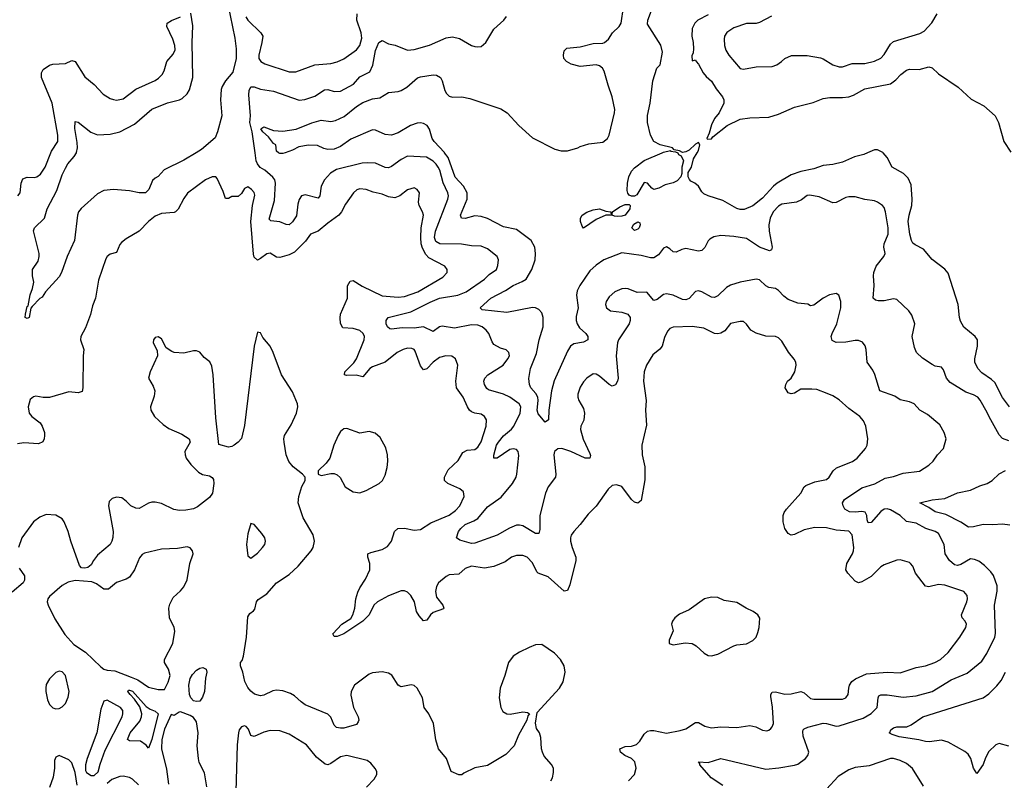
# Model space of a CAD drawing. Header units: inches. Extents: x 1384664 to 1536621, y 460766 to 646467.
# Tile 327 of 488: x 1511923 to 1518082, y 526074 to 530832. Entities that reach past the tile are written whole.
import ezdxf

# ---------------------------------------------------------------- set-up
doc = ezdxf.new("R2010")
doc.units = ezdxf.units.IN
doc.header["$MEASUREMENT"] = 0
doc.layers.add('B5512', color=7, linetype='Continuous')
doc.layers.add('B5513', color=7, linetype='Continuous')

msp = doc.modelspace()

# ---------------------------------------------------------------- linework, layer by layer
at = {"layer": 'B5512', "color": 5}
for points, elevation in [([(1511911.5, 529730), (1511927.2, 529750), (1511932.5, 529810), (1511944.1, 529835.9), (1511970, 529846.2), (1512015.8, 529844.2), (1512030, 529849), (1512053.1, 529866.9), (1512082.3, 529910), (1512118.9, 530000)], 680), ([(1513027, 530000), (1512950, 529953.7), (1512826.7, 529893.3), (1512790, 529851.2), (1512770, 529841.3), (1512754.1, 529825.9), (1512732.2, 529770), (1512710.1, 529749.9), (1512670, 529748.4), (1512610, 529761), (1512510, 529770.6), (1512450, 529762.9), (1512410, 529742.2), (1512308, 529652), (1512291.8, 529630), (1512285, 529610), (1512265.7, 529450), (1512220.9, 529350), (1512184.4, 529250), (1512170, 529223.7), (1512084.9, 529130), (1512064, 529096), (1512050, 529088.7), (1512001.4, 529038.6), (1511993.4, 529026.6), (1511982, 528970), (1511970, 528964), (1511958, 528970), (1511959, 528990), (1511970, 529038), (1511977.2, 529042.8), (1511988.5, 529111.5), (1512004.5, 529150), (1512012.7, 529190), (1512003.7, 529230), (1512004.5, 529270), (1512038.7, 529321.3), (1512045.7, 529350), (1512044.7, 529370), (1512010, 529512), (1512015.1, 529530), (1512078.7, 529590), (1512095.3, 529650), (1512155.3, 529764.7), (1512190, 529861.1), (1512210, 529903.1), (1512224.1, 529930), (1512264.5, 529975.5), (1512279, 530000)], 660), ([(1516322.3, 526042.3), (1516249.1, 526090), (1516177.6, 526170), (1516178.4, 526178.4), (1516169.5, 526190), (1516230, 526184.4), (1516310, 526210.3), (1516590, 526144.5), (1516672.1, 526152.1), (1516770, 526168.3), (1516790, 526175.3), (1516838, 526210), (1516853.3, 526230), (1516858.6, 526250), (1516823.9, 526350), (1516821.4, 526378.6), (1516823.6, 526390), (1516830, 526395.8), (1516853, 526407), (1516950, 526430.8), (1516970, 526429.4), (1517030, 526412.8), (1517050, 526413.8), (1517198.4, 526461.6), (1517249, 526491), (1517287.8, 526530), (1517292.4, 526590), (1517298, 526602), (1517310, 526607.6), (1517350, 526608.5), (1517450, 526593.1), (1517530, 526602), (1517630.7, 526629.3), (1517750, 526702.8), (1517850, 526745), (1517941.3, 526818.7), (1517973.8, 526866.2), (1518022.8, 526970), (1518027.2, 526992.8), (1518021.1, 527170), (1518037, 527257), (1518038, 527290), (1518015.2, 527355.2), (1517998.7, 527378.7), (1517958, 527418), (1517923.8, 527443.8), (1517895.8, 527455.8), (1517870, 527458.9), (1517810, 527423.4), (1517790, 527418.1), (1517770, 527422.4), (1517739, 527450), (1517712.1, 527490), (1517705.1, 527550), (1517670, 527618.3), (1517650, 527630.9), (1517592, 527650), (1517530, 527683.5), (1517470, 527693.5), (1517430, 527730.8), (1517370, 527766.8), (1517350, 527772.9), (1517330, 527770.9), (1517310, 527756), (1517250, 527687.6), (1517230, 527684.7), (1517223.9, 527703.9), (1517222.9, 527730), (1517212.2, 527752.2), (1517190, 527755.3), (1517150, 527750.4), (1517114.1, 527754.1), (1517084.4, 527770), (1517073.3, 527790), (1517071.1, 527810), (1517081.6, 527830), (1517190, 527903.8), (1517271.8, 527928.2), (1517336.4, 527963.6), (1517390, 527973.8), (1517450, 527994.9), (1517551.5, 528008.5), (1517610, 528044.6), (1517637, 528070), (1517664.5, 528110), (1517700.9, 528150), (1517719, 528210), (1517705.1, 528250), (1517678.4, 528298.4), (1517601.5, 528361.5), (1517554, 528390), (1517519.3, 528430), (1517490, 528442.4), (1517430, 528454.7), (1517396.5, 528476.5), (1517303, 528510), (1517271.9, 528611.9), (1517258.9, 528638.9), (1517223.6, 528690), (1517218.9, 528770), (1517211.7, 528791.7), (1517194.3, 528814.3), (1517170, 528824.4), (1517150, 528824.4), (1517090, 528814.2), (1517030, 528813.1), (1517005.7, 528825.7), (1516999.8, 528850), (1517004.4, 528870), (1517034.2, 528930), (1517058.7, 529030), (1517060.4, 529070), (1517046.6, 529110), (1517030, 529119.7), (1516989.2, 529110.8), (1516949.1, 529090.9), (1516890, 529047), (1516870, 529042.7), (1516853.3, 529053.3), (1516790, 529059.8), (1516730, 529081.7), (1516702.5, 529102.5), (1516670, 529138.8), (1516650, 529150.8), (1516610, 529156), (1516590, 529166.9), (1516550, 529204), (1516530, 529208.6), (1516430, 529191), (1516370, 529172.1), (1516343.8, 529156.2), (1516290, 529104.8), (1516270, 529094), (1516250, 529096.1), (1516190, 529130.8), (1516170, 529136.1), (1516150, 529130.9), (1516111.8, 529088.2), (1516090, 529080.3), (1516070, 529081.8), (1516010, 529108.8), (1515970, 529117.6), (1515950, 529112.2), (1515910, 529081.5), (1515890, 529075.1), (1515846.7, 529126.7), (1515785.7, 529125.7), (1515730, 529148.2), (1515710, 529151), (1515690, 529148.5), (1515647, 529130), (1515610, 529097.7), (1515592.6, 529070), (1515588.4, 529050), (1515593.4, 529030), (1515618.8, 529010), (1515690, 529002.6), (1515726.8, 528990), (1515741.3, 528970), (1515742.6, 528950), (1515734.9, 528930), (1515668.9, 528830), (1515662, 528810), (1515654.6, 528730), (1515666.7, 528590), (1515663.1, 528570), (1515650, 528547), (1515630, 528539.5), (1515610, 528549.6), (1515550, 528602.9), (1515530, 528614), (1515510, 528616.2), (1515470.3, 528589.7), (1515450, 528566.6), (1515430, 528532.7), (1515414.6, 528490), (1515414.3, 528470), (1515421.3, 528450), (1515450, 528400.4), (1515457.3, 528370), (1515453, 528327), (1515432.7, 528290), (1515430.5, 528269.5), (1515447.5, 528207.5), (1515490, 528118.8), (1515493.3, 528106.7), (1515490.5, 528090), (1515461.2, 528090), (1515371.2, 528131.2), (1515315.3, 528150), (1515290, 528147.8), (1515269.4, 528130.6), (1515264, 528110), (1515278, 527990), (1515275.3, 527970), (1515230, 527909.7), (1515211.8, 527870), (1515176, 527730), (1515177.8, 527642.2), (1515170, 527618), (1515150, 527618.9), (1515070, 527666.2), (1515050, 527670.7), (1515030, 527669.1), (1514988, 527652), (1514910, 527607.8), (1514770, 527557.4), (1514750, 527555.8), (1514675.8, 527575.8), (1514655.1, 527590), (1514669, 527630), (1514682, 527650), (1514710, 527675), (1514763.5, 527696.5), (1514790, 527712.2), (1514850, 527783.8), (1514934.7, 527845.3), (1515005.9, 527930), (1515028.4, 527970), (1515033.9, 527990), (1515045.7, 528105.7), (1515040.9, 528130), (1515030, 528144.4), (1515010, 528148.4), (1514990, 528143.6), (1514910, 528089.9), (1514889.8, 528089.8), (1514888.3, 528108.3), (1514905.8, 528170), (1514918.5, 528190), (1514950, 528227.9), (1515000.2, 528270), (1515014.2, 528290), (1515053.7, 528370), (1515058.5, 528410), (1515047.4, 528430), (1514990, 528470.5), (1514950, 528490.5), (1514855.8, 528515.8), (1514845, 528525), (1514830.7, 528550), (1514826.6, 528570), (1514832.9, 528590), (1514852.2, 528610), (1514947.6, 528670), (1514977.6, 528710), (1514986.6, 528730), (1514982.7, 528750), (1514967, 528767), (1514930, 528778.4), (1514890, 528800.9), (1514878, 528818), (1514857.2, 528870), (1514841.5, 528890), (1514816, 528910), (1514790, 528920.9), (1514750, 528923.4), (1514643.4, 528903.4), (1514565.5, 528914.5), (1514549.5, 528910.5), (1514510, 528882.2), (1514450, 528911.3), (1514390, 528901.8), (1514315.4, 528904.6), (1514250, 528896.3), (1514238.4, 528898.4), (1514224.5, 528910), (1514215.1, 528930), (1514215.1, 528950), (1514229.2, 528970), (1514370, 529005.1), (1514490, 529066.2), (1514550, 529090.1), (1514664.5, 529110), (1514716.4, 529130), (1514831.1, 529210), (1514861, 529239), (1514905.6, 529270), (1514914.5, 529294.5), (1514918.7, 529330), (1514909.6, 529350), (1514850, 529399.8), (1514810, 529415.3), (1514750, 529417.1), (1514687.6, 529427.6), (1514551.1, 529431.1), (1514525.6, 529445.6), (1514517.3, 529470), (1514524.1, 529510), (1514600.9, 529710), (1514605, 529730), (1514602.3, 529750), (1514571.5, 529811.5), (1514551.4, 529890), (1514541.5, 529910), (1514529.4, 529929.4), (1514510, 529948.2), (1514467.6, 529972.4), (1514350, 529978), (1514310, 529956.8), (1514250, 529912.9), (1514230, 529905.3), (1514210, 529907.2), (1514150, 529935), (1514102.1, 529937.9), (1514065.8, 529934.2), (1513905.8, 529894.2), (1513867.5, 529872.5), (1513830.2, 529830), (1513810.2, 529790), (1513800.9, 529730), (1513790, 529716.3), (1513710, 529737.7), (1513686.7, 529730), (1513672.1, 529707.9), (1513662.5, 529677.5), (1513653.9, 529606.1), (1513630, 529567.2), (1513610, 529548), (1513590, 529550.9), (1513550, 529567.3), (1513493.9, 529573.9), (1513484.9, 529584.9), (1513518.2, 529701.8), (1513523.6, 529810), (1513519.2, 529830), (1513507.6, 529847.6), (1513457.5, 529890), (1513428.1, 529908.1), (1513410, 529929.9), (1513402.6, 529950), (1513395.7, 530000)], 660), ([(1513583.4, 530000), (1513570, 529995.3), (1513550, 529995.3), (1513543.2, 530000)], 640), ([(1518110, 528197), (1518070, 528212.7), (1518050, 528236), (1517987.2, 528347.2), (1517975.7, 528375.7), (1517931.8, 528451.8), (1517916.2, 528470), (1517890, 528484.4), (1517841.1, 528501.1), (1517743.2, 528563.2), (1517719.7, 528590), (1517702.4, 528642.4), (1517690, 528659.3), (1517650, 528664.5), (1517630, 528675.1), (1517570, 528715.6), (1517533.6, 528750), (1517521.3, 528781.3), (1517506.6, 528850), (1517522.9, 528930), (1517504.5, 528984.5), (1517485.2, 529010), (1517410, 529082.7), (1517390, 529086.6), (1517330, 529074.2), (1517293.5, 529073.5), (1517277.1, 529077.1), (1517262.9, 529090), (1517268.9, 529170), (1517264.4, 529230), (1517267, 529250), (1517281.2, 529290), (1517328.5, 529350), (1517336, 529370), (1517327.7, 529410), (1517331.6, 529430), (1517356.7, 529490), (1517355.5, 529530), (1517338.7, 529630), (1517330, 529658), (1517319.5, 529670), (1517290, 529691.5), (1517270, 529698.7), (1517210, 529707.3), (1517150, 529724.5), (1517110, 529725.1), (1517090, 529720.7), (1517030, 529689.6), (1517010, 529687), (1516924.1, 529724.1), (1516864.5, 529735.5), (1516850, 529732.6), (1516813.9, 529706.1), (1516782, 529690), (1516690, 529678.8), (1516670, 529666.4), (1516636.5, 529630), (1516616.8, 529590), (1516610.1, 529550), (1516612.1, 529510), (1516631, 529409), (1516626.9, 529393.1), (1516613.9, 529386.1), (1516549.9, 529409.9), (1516470, 529463.5), (1516390, 529476.8), (1516310, 529482.7), (1516266.2, 529473.8), (1516240.7, 529459.3), (1516230.2, 529449.8), (1516210, 529406.6), (1516190, 529387.6), (1516170, 529384.2), (1516090, 529400.5), (1516065.3, 529394.7), (1516030, 529377), (1516010, 529379.5), (1515990, 529399.5), (1515970, 529411.6), (1515950, 529403.1), (1515918.8, 529361.2), (1515890, 529341.9), (1515870, 529342), (1515810, 529357.8), (1515690, 529373.7), (1515578, 529330), (1515530, 529297.6), (1515490, 529262), (1515427.6, 529170), (1515410, 529136), (1515406, 529110), (1515416.5, 529030), (1515403.9, 528976.1), (1515404.5, 528950), (1515410.2, 528930), (1515425.5, 528905.5), (1515463.6, 528870), (1515476.5, 528850), (1515477.6, 528830), (1515450, 528815.3), (1515390, 528805), (1515369.6, 528790.4), (1515350, 528759.1), (1515266.1, 528573.9), (1515250.8, 528510), (1515233.6, 528390), (1515230.4, 528330), (1515210, 528315.3), (1515166.5, 528366.5), (1515160.6, 528390), (1515166.7, 528450), (1515163.4, 528470), (1515152.9, 528492.9), (1515119.7, 528530), (1515111.3, 528550), (1515108.4, 528588.4), (1515118.7, 528650), (1515155.6, 528744.4), (1515173.3, 528830), (1515198, 528910), (1515198.3, 528970), (1515190, 528999.2), (1515170, 529019.8), (1515150, 529029.2), (1515131.4, 529031.4), (1514970, 529000.2), (1514817, 529017), (1514804.5, 529030), (1514870, 529090.2), (1514962.7, 529137.3), (1515010, 529170.2), (1515065.9, 529194.1), (1515090.6, 529210), (1515126.8, 529270), (1515146.9, 529330), (1515150.6, 529370), (1515145.8, 529410), (1515122.9, 529450), (1515030, 529520.6), (1514950, 529537.5), (1514850, 529588.1), (1514810, 529601.4), (1514770, 529605), (1514710, 529588.3), (1514686.6, 529590), (1514680.3, 529610), (1514722.2, 529710), (1514722.9, 529750), (1514698.5, 529790), (1514646.8, 529846.8), (1514603.1, 529970), (1514581.4, 530000)], 640), ([(1516039.3, 530000), (1516039.8, 529999.8), (1516044.7, 529990), (1516059.9, 529979.9), (1516074.9, 529950), (1516064.9, 529910), (1516065.3, 529870), (1516058.3, 529850), (1516035.7, 529824.3), (1516010, 529811.7), (1515960.5, 529799.5), (1515922, 529778), (1515890, 529769.7), (1515877.4, 529777.4), (1515850, 529809.6), (1515830, 529813.6), (1515783, 529737), (1515770, 529728.7), (1515751, 529729), (1515735.1, 529735.1), (1515726.3, 529746.3), (1515724.1, 529764.1), (1515726, 529810), (1515733.5, 529850), (1515750, 529885.3), (1515770, 529904.7), (1515830, 529951.3), (1515941.6, 530000)], 620), ([(1517226.8, 530000), (1517202.6, 529990), (1517145.2, 529974.8), (1517070, 529941.4), (1517010, 529926), (1516950, 529919.4), (1516890, 529899.4), (1516810, 529882.6), (1516750, 529861.2), (1516661.5, 529810), (1516637.5, 529790), (1516570, 529716.8), (1516510, 529668.7), (1516454.8, 529645.2), (1516430, 529645.4), (1516410, 529651.2), (1516321.8, 529701.8), (1516229.6, 529729.6), (1516203.3, 529743.3), (1516190, 529755.3), (1516169.3, 529790), (1516146, 529810), (1516121.4, 529821.4), (1516113, 529833), (1516104.8, 529850), (1516104.4, 529875.6), (1516124.7, 529910), (1516138.3, 529961.7), (1516161.2, 530000)], 620), ([(1518114.1, 528410), (1518070, 528467.9), (1518022.2, 528562.2), (1518001.9, 528581.9), (1517942.4, 528622.4), (1517916, 528650), (1517898.8, 528690), (1517897.1, 528710), (1517915, 528790), (1517914.4, 528830), (1517899.7, 528850), (1517829.3, 528909.3), (1517807.2, 528947.2), (1517801, 528970), (1517793.6, 529050), (1517730, 529246.9), (1517710, 529271.8), (1517630, 529331.8), (1517576.1, 529396.1), (1517523.6, 529423.6), (1517510, 529435), (1517501.4, 529450), (1517490.5, 529490), (1517480.7, 529570), (1517486.2, 529610), (1517502.9, 529670), (1517506.1, 529710), (1517498.9, 529798.9), (1517480.9, 529840.9), (1517450.8, 529870.8), (1517380.8, 529910), (1517348.5, 529970), (1517323.8, 530000)], 620), ([(1515730.8, 526070), (1515768.1, 526110), (1515779.8, 526150), (1515770.7, 526190), (1515749.9, 526209.9), (1515707.6, 526230), (1515681.6, 526250), (1515678, 526270), (1515710, 526284.6), (1515750, 526287.1), (1515781.1, 526298.9), (1515802.2, 526317.8), (1515830, 526362.4), (1515850, 526381.1), (1515870, 526386.3), (1515890, 526384.7), (1515970, 526369.2), (1516055.5, 526384.5), (1516090, 526396), (1516150, 526436), (1516170, 526435.8), (1516210, 526411.8), (1516250, 526401.4), (1516310, 526409.1), (1516410, 526405), (1516490, 526415.8), (1516528.2, 526408.2), (1516570, 526387), (1516596.1, 526383.9), (1516610, 526388.2), (1516621.7, 526398.3), (1516630.8, 526409.2), (1516637.6, 526430), (1516631.7, 526531.7), (1516621.3, 526598.7), (1516621, 526610), (1516630, 526626), (1516650, 526626.5), (1516710, 526612), (1516750, 526615.2), (1516810, 526630.2), (1516830, 526621.5), (1516870, 526586.3), (1516890, 526580.9), (1517070, 526581.1), (1517091.8, 526590), (1517105.1, 526610), (1517108.9, 526650), (1517114.8, 526670), (1517128.7, 526691.3), (1517152.2, 526707.8), (1517220.2, 526739.8), (1517350, 526750.2), (1517430, 526745.4), (1517530, 526780.3), (1517590, 526790.2), (1517647.3, 526810), (1517682, 526830), (1517730, 526873.1), (1517803.5, 526970), (1517840.5, 527030), (1517846.3, 527050), (1517837.4, 527070), (1517818.7, 527090), (1517815, 527110), (1517847, 527190), (1517852.2, 527210), (1517849.8, 527230), (1517830, 527256.1), (1517710, 527294.4), (1517670, 527298.8), (1517610, 527284), (1517590, 527287.8), (1517527.7, 527370), (1517510, 527414.5), (1517496.2, 527430), (1517490, 527435.6), (1517430, 527453.3), (1517410, 527451.2), (1517330, 527421.5), (1517310, 527409.7), (1517250, 527348.2), (1517190, 527316), (1517169.2, 527310), (1517150, 527318.7), (1517103, 527370), (1517090.9, 527390), (1517097.5, 527430), (1517133.2, 527490), (1517139.8, 527510), (1517141.4, 527530), (1517130, 527609.2), (1517110, 527633.5), (1517030, 527638.4), (1516970, 527653.5), (1516896.4, 527656.4), (1516830, 527640.2), (1516770, 527610.9), (1516750, 527606.6), (1516730, 527618.4), (1516709.8, 527649.8), (1516699.2, 527690), (1516699.7, 527730), (1516705.7, 527750), (1516719.2, 527770), (1516809.8, 527870), (1516829.8, 527910), (1516841.2, 527918.8), (1516898, 527942), (1516970, 527956.5), (1516987.1, 527970), (1517011.9, 528010), (1517032.1, 528027.9), (1517132.6, 528067.4), (1517161.6, 528090), (1517213.6, 528150), (1517225.1, 528170), (1517229.5, 528210.5), (1517216.3, 528290), (1517202, 528322), (1517177.6, 528350), (1517110, 528399.7), (1517050, 528453.3), (1517010, 528478.7), (1516974.6, 528494.6), (1516910, 528518.7), (1516878.4, 528521.6), (1516810, 528521.2), (1516770, 528496), (1516750, 528492.7), (1516730, 528497.2), (1516712.3, 528530), (1516715.1, 528550), (1516726.6, 528570), (1516750, 528590.7), (1516771.6, 528630), (1516779.6, 528670), (1516777.6, 528690), (1516768.2, 528708.2), (1516733, 528753), (1516690, 528821.6), (1516670, 528842), (1516650, 528850.9), (1516590, 528853.3), (1516530, 528872.1), (1516496.9, 528890), (1516470, 528926.6), (1516450, 528943.7), (1516430, 528943.6), (1516370, 528931.6), (1516333.3, 528886.7), (1516310, 528871.1), (1516290, 528866.4), (1516270, 528868.7), (1516202.8, 528902.8), (1516130, 528912.7), (1516010, 528909.7), (1515990, 528899.6), (1515975.3, 528884.7), (1515955.8, 528844.2), (1515941.5, 528790), (1515928.3, 528771.7), (1515883.4, 528736.6), (1515844.7, 528670), (1515829.2, 528630), (1515826, 528570), (1515841.4, 528450), (1515838.5, 528390), (1515844.1, 528295.9), (1515815.5, 528170), (1515816.3, 528110), (1515834.7, 528034.7), (1515833.9, 527953.9), (1515810, 527825.2), (1515790, 527807), (1515770, 527813.6), (1515750, 527831.3), (1515690, 527911.1), (1515657.3, 527922.7), (1515630, 527918), (1515604.5, 527895.5), (1515530, 527789.6), (1515480.2, 527739.8), (1515430, 527674.7), (1515388.8, 527631.2), (1515373.3, 527606.7), (1515368, 527590), (1515369.1, 527570.9), (1515378.5, 527530), (1515401.1, 527470), (1515401.1, 527450), (1515364.2, 527295.8), (1515350, 527260.7), (1515330, 527257.4), (1515230, 527346.3), (1515166, 527370), (1515158, 527378), (1515130, 527434.7), (1515098, 527470), (1515070, 527480.3), (1515030, 527479.3), (1515000.5, 527470), (1514959.6, 527440.4), (1514890, 527412), (1514830, 527401.1), (1514750, 527413), (1514710, 527398.4), (1514670, 527363), (1514610, 527359.1), (1514590, 527349.7), (1514543.9, 527310), (1514530, 527287), (1514524.6, 527255.4), (1514530, 527218.7), (1514571.2, 527170), (1514576.4, 527150), (1514574.1, 527145.9), (1514510, 527123.7), (1514493.8, 527110), (1514470, 527076.3), (1514450, 527071.1), (1514421.8, 527101.8), (1514406.2, 527130), (1514392, 527190), (1514369.9, 527230), (1514350, 527250.5), (1514330, 527259.6), (1514310, 527259.6), (1514230, 527227.2), (1514161.8, 527190), (1514139.2, 527170), (1514109.4, 527110), (1514070, 527069.4), (1513950, 526991.1), (1513910, 526974), (1513890, 526974), (1513882, 526990), (1513937.7, 527050), (1513993.7, 527086.3), (1514008.1, 527110), (1514018.8, 527150), (1514025, 527210), (1514038, 527250), (1514050, 527278.4), (1514086.8, 527333.2), (1514113.1, 527390), (1514114.2, 527430), (1514101.5, 527470), (1514101.6, 527490), (1514120.3, 527499.7), (1514190, 527517.1), (1514223.3, 527536.7), (1514249.9, 527570.1), (1514267.4, 527630), (1514288.3, 527650), (1514330, 527651.6), (1514390, 527638.6), (1514430, 527643), (1514496.1, 527683.9), (1514610, 527733), (1514650, 527761.6), (1514676.5, 527790), (1514704.5, 527850), (1514698.5, 527878.5), (1514676.4, 527896.4), (1514601.3, 527930), (1514579.7, 527950), (1514580.4, 527970), (1514604, 528016), (1514665.1, 528074.9), (1514694.8, 528125.2), (1514721.5, 528138.5), (1514770, 528144.2), (1514790, 528157.8), (1514810, 528190.4), (1514840.7, 528290), (1514843.1, 528330), (1514831.1, 528350), (1514810, 528365.3), (1514770, 528370.7), (1514750, 528378.5), (1514737.4, 528390), (1514723.7, 528410), (1514697.2, 528470), (1514655.8, 528530), (1514650.7, 528570), (1514663.1, 528670), (1514649.8, 528709.8), (1514626.4, 528726.4), (1514589.8, 528729.8), (1514550, 528719.1), (1514510.2, 528690), (1514470, 528647.9), (1514450, 528642.7), (1514430, 528667), (1514397.9, 528757.9), (1514390, 528768.2), (1514375.4, 528775.4), (1514350, 528777.6), (1514323, 528770), (1514284.9, 528750), (1514209.5, 528690.5), (1514130, 528660.2), (1514113.8, 528650), (1514070, 528597.2), (1514028.8, 528608.8), (1513966.6, 528606.6), (1513955.1, 528610), (1513958, 528630), (1514014.4, 528685.6), (1514029.4, 528710), (1514078.6, 528830), (1514079.3, 528850), (1514072.1, 528870), (1514050, 528887.4), (1514010, 528899.4), (1513945.5, 528905.5), (1513930.8, 528930.8), (1513927.4, 528967.4), (1513930.6, 528990), (1513974.1, 529090), (1513973.3, 529166.7), (1513990, 529196.9), (1514010, 529201.5), (1514065.4, 529165.4), (1514190, 529103.8), (1514290, 529095.8), (1514330, 529101.4), (1514414, 529130), (1514570, 529220.9), (1514598, 529250), (1514596.9, 529270), (1514583.6, 529290), (1514482.7, 529342.7), (1514463.6, 529363.6), (1514443.6, 529403.6), (1514435.6, 529430), (1514432.2, 529470), (1514435.2, 529530), (1514448.4, 529610), (1514443.7, 529630), (1514422, 529670), (1514417.7, 529690), (1514423.7, 529750), (1514410, 529769.2), (1514390, 529779.5), (1514350, 529767.8), (1514301.3, 529730), (1514270, 529717.7), (1514230, 529723.4), (1514190, 529741.3), (1514134.3, 529754.3), (1514090, 529770.9), (1514050, 529774.5), (1514032.3, 529767.7), (1514011.1, 529748.9), (1513961.7, 529678.3), (1513937.3, 529630), (1513919.7, 529610), (1513850, 529560.3), (1513790.1, 529509.9), (1513742.6, 529490), (1513712.2, 529447.8), (1513641.5, 529378.5), (1513610, 529361.8), (1513550, 529345.1), (1513530, 529347.2), (1513490, 529371.3), (1513470, 529367.4), (1513430, 529337.7), (1513410, 529328.9), (1513390, 529346), (1513386.1, 529366.1), (1513368.7, 529570), (1513378.8, 529670), (1513393.9, 529733.9), (1513390, 529752), (1513374, 529770), (1513350, 529786), (1513330, 529776), (1513310, 529744), (1513290, 529726), (1513250, 529725.2), (1513230, 529713.2), (1513210, 529713.2), (1513196.6, 529756.6), (1513158, 529838), (1513150, 529848.3), (1513127.3, 529850), (1513084.9, 529830), (1512973.4, 529746.6), (1512950, 529713.6), (1512913.8, 529646.2), (1512898, 529630), (1512890, 529626), (1512810, 529620.8), (1512770, 529603.5), (1512729.5, 529570.5), (1512670, 529508.6), (1512590, 529460.8), (1512561.2, 529438.8), (1512550, 529425.6), (1512530, 529375.1), (1512490, 529365.6), (1512470, 529351.2), (1512462.7, 529337.3), (1512417.1, 529202.9), (1512397.1, 529090), (1512378, 529042), (1512367.1, 528987.1), (1512334.4, 528905.6), (1512306.2, 528850), (1512302.8, 528830), (1512325.6, 528770), (1512320.2, 528730), (1512318.7, 528530), (1512313.7, 528506.3), (1512290, 528498.4), (1512230, 528504.2), (1512110, 528467.8), (1512070, 528467.8), (1512023.9, 528476.1), (1512010, 528473.6), (1511990, 528455.6), (1511976.1, 528410), (1511983.1, 528370), (1511998.4, 528350), (1512051.1, 528311.1), (1512064.2, 528290), (1512078, 528250), (1512079.5, 528230), (1512077.6, 528210), (1512068.8, 528191.2), (1512042, 528178), (1511950, 528184.8), (1511910, 528178.9)], 680), ([(1515246.3, 526070), (1515256.4, 526090), (1515262.8, 526122.8), (1515262.6, 526150), (1515250, 526173.6), (1515204.5, 526224.5), (1515193, 526250), (1515187.6, 526270), (1515182.7, 526342.7), (1515174.5, 526370), (1515157, 526397), (1515149.2, 526430.8), (1515161.2, 526498.8), (1515299.6, 526650), (1515322, 526690), (1515335.1, 526750), (1515329.4, 526790), (1515306.6, 526830), (1515268.3, 526868.3), (1515190, 526924.2), (1515150, 526920.5), (1515110, 526905.4), (1515050, 526875.4), (1515010, 526849.6), (1514980.3, 526810), (1514958.9, 526730), (1514928.1, 526650), (1514922.3, 526590), (1514933.1, 526530), (1514944.5, 526504.5), (1514970, 526488.9), (1514992.2, 526487.8), (1515070, 526502), (1515098.8, 526498.8), (1515112, 526490), (1515102.8, 526477.2), (1515096, 526450), (1515043.4, 526356.6), (1515015.5, 526290), (1514964.9, 526235.1), (1514850, 526167), (1514770, 526152.7), (1514700.7, 526119.3), (1514688.9, 526108.9), (1514670, 526108.7), (1514622, 526130), (1514592.7, 526210), (1514543.7, 526270), (1514526.7, 526326.7), (1514511.9, 526430), (1514481.6, 526490), (1514454, 526530), (1514442.4, 526590), (1514410, 526649.6), (1514390, 526666), (1514371.1, 526671.1), (1514310, 526658.7), (1514302.2, 526662.2), (1514289.8, 526669.8), (1514251.5, 526731.5), (1514230, 526744.7), (1514190, 526752.6), (1514130, 526746.9), (1514110, 526737.4), (1514017.6, 526670), (1513996, 526630), (1513993.9, 526606.1), (1514011, 526530), (1514039.7, 526470), (1514043.9, 526450), (1514041.3, 526438.7), (1514030, 526422.6), (1513950, 526400.8), (1513930, 526399.2), (1513904.7, 526404.7), (1513890, 526418), (1513869, 526469), (1513850, 526487.1), (1513710, 526546.8), (1513683.8, 526563.8), (1513642.5, 526602.5), (1513616.6, 526616.6), (1513570, 526632.8), (1513530, 526638.8), (1513506, 526634), (1513450, 526606.9), (1513430, 526602.6), (1513392.9, 526612.9), (1513370, 526631.9), (1513350, 526654.6), (1513331.1, 526691.1), (1513319.3, 526750), (1513304.3, 526790), (1513304.9, 526810), (1513315.9, 526824.1), (1513322.6, 526850), (1513341.5, 526970), (1513350, 527096.4), (1513363.1, 527116.9), (1513386.9, 527133.1), (1513395.2, 527144.8), (1513403.9, 527190), (1513415.5, 527204.5), (1513470, 527241.5), (1513530, 527310.3), (1513610, 527362), (1513665.8, 527414.2), (1513746.9, 527510), (1513758.3, 527530), (1513767.2, 527570), (1513759.8, 527610), (1513696.2, 527716.2), (1513664.4, 527810), (1513668.5, 527850), (1513688.7, 527911.3), (1513709.5, 527950), (1513709.4, 527970), (1513693.2, 527990), (1513634, 528034), (1513607.6, 528067.6), (1513590.6, 528110), (1513577.6, 528190), (1513575.6, 528210), (1513579.7, 528230), (1513622.4, 528297.6), (1513654.6, 528370), (1513662.2, 528410), (1513661.2, 528430), (1513630, 528503.6), (1513561.7, 528610), (1513509.6, 528750), (1513489.7, 528789.7), (1513444.2, 528844.2), (1513430, 528874), (1513410, 528877.2), (1513390, 528789.4), (1513330, 528293.2), (1513310, 528213.2), (1513290, 528189), (1513264.7, 528170), (1513250, 528161.2), (1513230, 528157.2), (1513170, 528174), (1513150, 528342), (1513134.4, 528610), (1513124.6, 528664.6), (1513112.5, 528692.5), (1513078.2, 528718.2), (1513050, 528752.8), (1513030, 528761.7), (1513010, 528761.5), (1512950, 528746.4), (1512890, 528749.7), (1512875.5, 528755.5), (1512839.1, 528779.1), (1512810, 528835.3), (1512790, 528849), (1512770, 528844), (1512760.7, 528830), (1512759.1, 528810), (1512783.8, 528763.8), (1512785.7, 528730), (1512739.5, 528630), (1512728.9, 528590), (1512758.9, 528538.9), (1512768.1, 528510), (1512763.9, 528476.1), (1512741.3, 528410), (1512743.2, 528390), (1512766.5, 528350), (1512820.2, 528299.8), (1512855.4, 528275.4), (1512938.6, 528238.6), (1512983.1, 528210), (1512990.4, 528190), (1512957, 528130), (1512958, 528110), (1512965.7, 528090), (1512994.6, 528050), (1513040.9, 528000.9), (1513067.5, 527987.5), (1513110, 527979.6), (1513127.7, 527967.7), (1513134.9, 527954.9), (1513138.4, 527930), (1513129.3, 527870), (1513110, 527843.5), (1513034.8, 527785.2), (1513010, 527772.8), (1512962.9, 527762.9), (1512922.2, 527762.2), (1512888.4, 527768.4), (1512810, 527806.6), (1512770, 527814.5), (1512750, 527814), (1512730, 527807), (1512670, 527775.1), (1512650, 527775.8), (1512619.5, 527790), (1512590, 527820.9), (1512561.6, 527841.6), (1512530, 527845.6), (1512502.3, 527837.7), (1512482.3, 527817.7), (1512478.7, 527790), (1512507.5, 527630), (1512506.8, 527593.2), (1512500.7, 527570), (1512490, 527548.2), (1512410, 527483.1), (1512384.4, 527450), (1512370, 527422.2), (1512350, 527406.2), (1512330, 527402), (1512310, 527403.9), (1512297, 527417), (1512243.1, 527570), (1512227.1, 527630), (1512202.5, 527690), (1512189.7, 527710), (1512150, 527733.6), (1512090, 527735.8), (1512050, 527719.8), (1512010.1, 527689.9), (1511937.8, 527590), (1511916, 527530)], 720), ([(1518116.2, 527670), (1518070, 527676.1), (1518010, 527671.1), (1517950, 527674.7), (1517890, 527659.2), (1517858.2, 527658.2), (1517809.4, 527689.4), (1517716.1, 527736.1), (1517650, 527752.7), (1517610, 527781.6), (1517554, 527810), (1517630, 527828.6), (1517710, 527837.8), (1517790, 527872.8), (1517870, 527889.5), (1517930, 527916.8), (1517975.1, 527930), (1518006.6, 527950), (1518050, 527992.2), (1518090, 528013)], 640), ([(1511920.3, 527400.3), (1511954.1, 527354.1), (1511953.8, 527326.2), (1511944.2, 527310), (1511875.5, 527250)], 720), ([(1518110, 526287.1), (1518050, 526303.5), (1518030, 526296), (1517986.4, 526253.6), (1517965.2, 526214.8), (1517950, 526173), (1517910, 526117.2), (1517890, 526149.2), (1517873.5, 526210), (1517857, 526237), (1517834.2, 526254.2), (1517730, 526313.2), (1517690, 526324.4), (1517614.9, 526314.9), (1517590, 526315.8), (1517547.9, 526327.9), (1517425.4, 526345.4), (1517379.7, 526359.7), (1517362, 526370), (1517367, 526373), (1517371.6, 526390), (1517390, 526403.1), (1517410, 526408.8), (1517472.5, 526407.5), (1517500.1, 526419.9), (1517572.7, 526470), (1517950, 526588.9), (1517986.1, 526613.9), (1518035.5, 526664.5), (1518061.5, 526698.5), (1518089.4, 526750.6)], 640), ([(1513093.7, 526033.7), (1513079.7, 526119.7), (1513046.1, 526186.1), (1513041.2, 526210), (1513033.5, 526290), (1513039.5, 526370), (1513030, 526439.3), (1513010, 526467), (1512990, 526478.4), (1512930, 526501.2), (1512920.7, 526499.3), (1512890, 526479), (1512870, 526485.2), (1512830, 526393.3), (1512811.7, 526330), (1512811.5, 526270), (1512842.7, 526142.7), (1512853.6, 526050)], 740), ([(1514093.3, 526030), (1514139.8, 526080.2), (1514158.4, 526110), (1514157, 526130), (1514146.9, 526146.9), (1514120.1, 526180.1), (1514097.6, 526197.6), (1513970, 526229.8), (1513930, 526221), (1513870, 526178.9), (1513850, 526171.5), (1513834.7, 526174.7), (1513779.1, 526219.1), (1513716.6, 526296.6), (1513610, 526361.7), (1513550, 526383.1), (1513490, 526385.1), (1513450, 526375), (1513390, 526348.3), (1513370, 526354.7), (1513354, 526394), (1513339.8, 526410), (1513330, 526415.3), (1513310, 526409), (1513297, 526390), (1513291.1, 526370), (1513283.5, 526296.5), (1513273.8, 525930)], 740), ([(1512283.8, 526043.8), (1512270, 526122), (1512250, 526184), (1512230, 526201.2), (1512170, 526228.7), (1512150, 526218), (1512141.4, 526198.6), (1512142, 526150), (1512133.2, 526093.2), (1512110.4, 526029.6)], 740), ([(1517576.2, 526036.2), (1517508.1, 526148.1), (1517470, 526178), (1517430, 526197.4), (1517390, 526209.7), (1517370, 526210.8), (1517236.5, 526163.5), (1517150, 526154.6), (1517110, 526139), (1517043.3, 526096.7), (1516970, 526017.8)], 660), ([(1512665.6, 526045.6), (1512630, 526080.5), (1512610.9, 526090.9), (1512570, 526099.7), (1512550, 526098.3), (1512500.3, 526079.7), (1512470, 526054)], 740)]:
    msp.add_lwpolyline(points, dxfattribs=dict(at, elevation=elevation))
for points, elevation in [([(1515662, 529602), (1515643, 529603), (1515630, 529609.2), (1515590, 529609.3), (1515530, 529581.5), (1515450, 529529), (1515440.7, 529540.7), (1515431.5, 529570), (1515431.3, 529590), (1515441.6, 529610), (1515470, 529628.9), (1515510, 529643.6), (1515550, 529648.7), (1515590, 529634.6), (1515622, 529630), (1515622, 529622), (1515630, 529614), (1515632.3, 529630), (1515677.8, 529662.2), (1515710, 529676.4), (1515736.3, 529676.3), (1515741, 529670), (1515738.9, 529650), (1515710, 529608.7), (1515690, 529602.5)], 620), ([(1515770, 529512.7), (1515752.7, 529530), (1515765.9, 529554.1), (1515790, 529566.8), (1515802, 529562), (1515804, 529550), (1515798, 529530), (1515790, 529522)], 620), ([(1513970, 528274.3), (1513950, 528273.3), (1513930, 528256), (1513916.4, 528230), (1513888.2, 528170), (1513862.8, 528090), (1513841.4, 528058.6), (1513791.3, 528010), (1513791.3, 527990), (1513810, 527980.7), (1513870, 527993.4), (1513890, 527992.7), (1513910, 527984.4), (1513927.8, 527967.8), (1513959.5, 527910), (1514010, 527878.3), (1514050, 527872.8), (1514090, 527887.8), (1514171.3, 527930), (1514192.2, 527950), (1514210, 527983), (1514221.8, 528030), (1514225.4, 528070), (1514223.2, 528110), (1514214.3, 528154.3), (1514178, 528218), (1514146.2, 528246.2), (1514110, 528255.1), (1514050, 528245.7)], 720), ([(1513370, 527680.9), (1513350, 527615.1), (1513343, 527550), (1513350, 527478), (1513370, 527463.7), (1513410, 527495.3), (1513442.4, 527530), (1513456.9, 527550), (1513460.5, 527570), (1513456.3, 527590), (1513437.8, 527617.8), (1513390, 527675.1)], 740), ([(1512970, 527533.7), (1512910, 527525.1), (1512810, 527520.5), (1512704.7, 527495.3), (1512690, 527486.3), (1512673.7, 527466.3), (1512641.3, 527390), (1512610, 527345.6), (1512590, 527331.6), (1512528.8, 527311.2), (1512478, 527270), (1512450, 527269.7), (1512403.4, 527303.4), (1512374.9, 527314.9), (1512270, 527323.2), (1512226.9, 527313.1), (1512188.2, 527291.8), (1512110, 527223.8), (1512099.4, 527210), (1512095.9, 527190), (1512102.2, 527170), (1512143.5, 527083.5), (1512205.5, 526985.5), (1512263.1, 526923.1), (1512335.5, 526875.5), (1512430, 526784.4), (1512450, 526769.4), (1512470, 526762.3), (1512518.7, 526758.7), (1512620.1, 526720.1), (1512661.8, 526701.8), (1512730, 526657.3), (1512790, 526642.8), (1512830, 526642), (1512852.9, 526687.1), (1512864, 526730), (1512854, 526770), (1512829, 526810), (1512829.2, 526830), (1512881.2, 526930), (1512894, 527006), (1512889.6, 527030), (1512860.9, 527090), (1512857.2, 527150), (1512863.2, 527176.8), (1512883.2, 527216.8), (1512930, 527258.8), (1512950, 527284), (1512971.2, 527328.8), (1512987.8, 527430), (1513008.5, 527490), (1513004.7, 527510), (1512990, 527527.6)], 740), ([(1516250, 527220.5), (1516207.7, 527210), (1516110, 527140.7), (1516050, 527113.3), (1516020.5, 527090), (1516006, 527070), (1516000.7, 527050), (1516010.7, 527010), (1515984.9, 526950), (1515986, 526930), (1516010, 526920.5), (1516085.7, 526934.3), (1516129.1, 526929.1), (1516155.3, 526915.3), (1516204.9, 526870), (1516230, 526855.6), (1516250, 526852.8), (1516290, 526863.6), (1516390, 526915.8), (1516410, 526922.4), (1516470, 526928.7), (1516510, 526948.7), (1516529.6, 526970), (1516541.4, 526998.6), (1516549.6, 527030), (1516552, 527088), (1516539.5, 527110), (1516512.3, 527130), (1516466.6, 527150), (1516410, 527185.6), (1516330, 527199.5), (1516290, 527216.9)], 720), ([(1512170, 526757.2), (1512150, 526749.2), (1512110, 526709.3), (1512090, 526674), (1512086.7, 526650), (1512086.7, 526630), (1512097.7, 526577.7), (1512110, 526547.3), (1512130, 526527.7), (1512150, 526522), (1512170, 526523), (1512190, 526534), (1512210, 526554), (1512227, 526593), (1512232.1, 526630), (1512210, 526728.7), (1512190, 526753.2)], 740), ([(1513030, 526565.9), (1513010, 526571.8), (1512993.3, 526590), (1512985.4, 526610), (1512982, 526670), (1512990.6, 526710), (1513004.7, 526735.3), (1513030, 526762.7), (1513050, 526775.7), (1513070, 526779.9), (1513090.2, 526770), (1513094.6, 526750), (1513086.5, 526713.5), (1513079.1, 526630), (1513066.7, 526593.3), (1513050, 526569.5)], 720), ([(1512730, 526274.5), (1512714.6, 526294.6), (1512678.6, 526318.6), (1512610, 526320.2), (1512598.4, 526330), (1512615, 526370), (1512675.7, 526444.3), (1512686.3, 526470), (1512687.1, 526490), (1512674.1, 526534.1), (1512641.6, 526581.6), (1512613.6, 526610), (1512600.3, 526630), (1512603.2, 526636.8), (1512610, 526638.4), (1512630, 526630.5), (1512715.3, 526535.3), (1512738.9, 526518.9), (1512770, 526506.5), (1512790.3, 526490.3), (1512750, 526329.6)], 720), ([(1512470, 526576), (1512450, 526569.3), (1512430, 526519.3), (1512406.9, 526370), (1512346, 526210), (1512334.8, 526170), (1512334.9, 526134.9), (1512342.1, 526122.1), (1512370, 526104), (1512390, 526104.1), (1512414.1, 526125.9), (1512426.2, 526173.8), (1512458.6, 526261.4), (1512564, 526470), (1512569, 526490), (1512568.7, 526510), (1512553.2, 526530)], 740)]:
    msp.add_lwpolyline(points, close=True, dxfattribs=dict(at, elevation=elevation))
at = {"layer": 'B5513', "color": 5}
for points, elevation in [([(1513210, 531002.3), (1513270, 530716.3), (1513278, 530650), (1513277.8, 530590), (1513255.8, 530504.2), (1513210, 530449), (1513190, 530414), (1513184.6, 530395.4), (1513179.2, 530330), (1513187.1, 530230), (1513161.6, 530130), (1513145.8, 530094.2), (1513060.1, 530019.9), (1513027, 530000)], 660), ([(1513543.2, 530000), (1513530, 530009), (1513525.2, 530050), (1513510, 530058.4), (1513479.2, 530099.2), (1513443.7, 530130), (1513431.3, 530150), (1513450, 530161.2), (1513510, 530139.7), (1513570, 530134.7), (1513652, 530148), (1513750, 530187.4), (1513810, 530203.1), (1513870, 530195.9), (1513898.5, 530201.5), (1513952.7, 530227.3), (1514030.9, 530290), (1514070, 530315.1), (1514130, 530336.5), (1514176, 530344), (1514230, 530376.9), (1514290, 530382.2), (1514309.9, 530390.1), (1514344.7, 530410), (1514411.4, 530468.6), (1514430, 530475.2), (1514510, 530487.1), (1514530, 530485.8), (1514556, 530470), (1514566.7, 530450), (1514582.2, 530390), (1514594, 530370), (1514610, 530354.9), (1514630, 530347.1), (1514690, 530349.5), (1514739.3, 530339.3), (1514933.9, 530273.9), (1514973.1, 530250), (1515044.6, 530170), (1515130, 530093.4), (1515270, 530022.8), (1515310, 530011.8), (1515350, 530012.4), (1515415.3, 530030), (1515430, 530038.8), (1515484.2, 530055.8), (1515570, 530066.5), (1515600.7, 530090), (1515609.6, 530110), (1515644.5, 530250), (1515645.6, 530270), (1515629.8, 530350), (1515603.5, 530423.5), (1515579.8, 530510), (1515568, 530530), (1515550, 530544.4), (1515530, 530550.9), (1515430, 530540.4), (1515373.9, 530553.9), (1515342.7, 530570), (1515327, 530590), (1515325.1, 530610), (1515330, 530638), (1515345.3, 530654.7), (1515430, 530662.9), (1515510, 530683.2), (1515570, 530686.5), (1515581.2, 530690), (1515606, 530710), (1515632.3, 530750), (1515674, 530790), (1515685.6, 530810), (1515700.2, 530910)], 640), ([(1516161.2, 530000), (1516170, 530014.8), (1516178, 530050), (1516170, 530063.7), (1516150, 530054), (1516110, 530017), (1516090, 530006), (1516070, 530002), (1516050, 530012.7), (1516018, 530018), (1516006, 530030), (1515929.6, 530049.6), (1515889.6, 530069.6), (1515869.6, 530110), (1515849.7, 530190), (1515850, 530234), (1515867, 530310), (1515882.7, 530450), (1515908.7, 530530), (1515929.1, 530550.9), (1515944, 530630), (1515933.6, 530673.6), (1515850, 530804), (1515851.5, 530830), (1515874.7, 530890)], 620), ([(1512118.9, 530000), (1512123, 530010), (1512161.6, 530070), (1512161.6, 530110), (1512126.4, 530310), (1512059.6, 530470), (1512060, 530500), (1512070, 530520.3), (1512110, 530548.4), (1512130, 530555.1), (1512210, 530558.8), (1512250, 530576.9), (1512270, 530570.3), (1512330, 530475.8), (1512390, 530427), (1512445.5, 530365.5), (1512490, 530339.6), (1512510, 530333.1), (1512530, 530328.9), (1512570, 530336.5), (1512650, 530398.6), (1512770, 530452.1), (1512792.6, 530467.4), (1512814.2, 530490), (1512827.6, 530512.4), (1512844.8, 530570), (1512884.1, 530615.9), (1512895.2, 530644.8), (1512893.7, 530670), (1512882.4, 530710), (1512843.2, 530790), (1512846, 530810), (1512872.1, 530827.9), (1512929, 530851)], 680), ([(1512279, 530000), (1512279.4, 530000.6), (1512284.4, 530030), (1512283.7, 530063.7), (1512268.9, 530151.1), (1512270, 530196), (1512290, 530190.4), (1512368, 530128), (1512410, 530112.4), (1512490, 530115.3), (1512550, 530131.5), (1512640.7, 530179.3), (1512750, 530272.9), (1512847.4, 530312.6), (1512922.7, 530330), (1512940.2, 530339.8), (1512970, 530368.8), (1512986.4, 530393.6), (1513007.2, 530470), (1513002.6, 530690), (1513007, 530793), (1512994.1, 530874.1)], 660), ([(1513337.8, 530850), (1513350.3, 530830), (1513430.8, 530750), (1513443.8, 530730), (1513439, 530690), (1513418.9, 530610), (1513419.5, 530590), (1513432.4, 530570), (1513457, 530557), (1513610, 530507.2), (1513650, 530506.4), (1513770, 530550.2), (1513870, 530558.9), (1513910, 530569.3), (1513950, 530588.2), (1514030, 530642.8), (1514051.3, 530670), (1514063.8, 530716.2), (1514059.5, 530750), (1514032.8, 530830), (1514034, 530870)], 680), ([(1513395.7, 530000), (1513377.9, 530130), (1513363.4, 530190), (1513368.2, 530230), (1513356.9, 530363.1), (1513359.6, 530390), (1513370, 530412.3), (1513390, 530411.8), (1513430, 530397.6), (1513510, 530385.8), (1513670.7, 530329.3), (1513707.7, 530332.3), (1513770, 530352.9), (1513830, 530394.4), (1513850, 530394.7), (1513890, 530383.2), (1513930, 530385.6), (1514010.4, 530429.6), (1514050, 530475.2), (1514113.3, 530506.7), (1514131.6, 530548.4), (1514150, 530640.3), (1514170, 530690.4), (1514190, 530702), (1514230, 530680.9), (1514272.6, 530672.6), (1514350, 530642), (1514390, 530645.5), (1514486.7, 530673.3), (1514590, 530719.6), (1514630, 530725.3), (1514674.3, 530714.3), (1514750, 530670.4), (1514770, 530663.8), (1514790, 530661.6), (1514810, 530665.5), (1514839.5, 530690), (1514890, 530773), (1514952.7, 530830), (1514968.3, 530851.7)], 660), ([(1516230, 530863.4), (1516165.5, 530830), (1516146.2, 530810), (1516130, 530777.2), (1516127, 530730), (1516136.4, 530690), (1516138, 530650), (1516135.5, 530624.5), (1516127.1, 530607.1), (1516130, 530574), (1516150, 530582), (1516154.8, 530570), (1516170, 530554.8), (1516199.5, 530499.5), (1516217, 530477), (1516250, 530447.3), (1516279.5, 530399.5), (1516320.5, 530350), (1516328, 530330), (1516327.7, 530310), (1516298, 530250), (1516270, 530213.2), (1516250, 530174.5), (1516236.5, 530123.5), (1516222, 530090), (1516225.5, 530085.5), (1516250, 530086), (1516260, 530100), (1516348.7, 530171.3), (1516430, 530210.3), (1516490, 530218.7), (1516610, 530222.3), (1516670, 530240.8), (1516770, 530285.3), (1516885.6, 530314.4), (1516950, 530340.3), (1516990, 530346.3), (1517070, 530345.2), (1517110, 530350.1), (1517139.3, 530360.7), (1517210, 530400.4), (1517370, 530432), (1517403.7, 530456.3), (1517435.8, 530490), (1517470, 530516), (1517490, 530522.4), (1517550, 530520.5), (1517610, 530538), (1517630.4, 530530.4), (1517670, 530493.4), (1517794.4, 530410), (1517875.5, 530335.5), (1517954.3, 530294.3), (1518024, 530230), (1518044.9, 530190), (1518079.1, 530070), (1518123.4, 530003.4)], 620), ([(1516625, 530855), (1516550, 530814.8), (1516530, 530809), (1516470, 530808.4), (1516390, 530781.8), (1516347.2, 530752.8), (1516332.9, 530730), (1516329.1, 530710), (1516331.5, 530671.5), (1516340.8, 530640.8), (1516358.4, 530610), (1516430, 530528), (1516450, 530522.4), (1516530, 530537.8), (1516630, 530540.3), (1516659.3, 530550), (1516689.4, 530570), (1516710, 530590.5), (1516751.8, 530608.2), (1516850, 530608.8), (1516932.8, 530592.8), (1516950, 530587), (1517010, 530550.3), (1517050, 530537.3), (1517070, 530536.9), (1517130, 530557.5), (1517210, 530559.3), (1517270, 530572.4), (1517310, 530591.6), (1517330, 530613.7), (1517370, 530679.5), (1517390, 530696.1), (1517554.3, 530745.7), (1517580.4, 530759.6), (1517627.8, 530812.2), (1517661.7, 530870)], 640), ([(1514581.4, 530000), (1514580.8, 530000.8), (1514515, 530070), (1514504.5, 530090), (1514487, 530147), (1514471.4, 530170), (1514450, 530183.2), (1514430, 530186.8), (1514410, 530184.3), (1514368.6, 530171.4), (1514290, 530125), (1514250, 530110.7), (1514210, 530113.6), (1514150, 530140.3), (1514130, 530143.5), (1513995, 530085), (1513930, 530039.3), (1513890, 530022.6), (1513850, 530019.3), (1513825.6, 530025.6), (1513785.6, 530045.6), (1513730, 530047.8), (1513670, 530036.9), (1513630, 530016.2), (1513583.4, 530000)], 640), ([(1517323.8, 530000), (1517322.1, 530002.1), (1517290, 530019), (1517270, 530017.8), (1517226.8, 530000)], 620), ([(1515941.6, 530000), (1515950, 530003.7), (1515994, 530014), (1515994, 530010), (1516026.4, 530006.4), (1516039.3, 530000)], 620)]:
    msp.add_lwpolyline(points, dxfattribs=dict(at, elevation=elevation))

doc.saveas('drawing.dxf')
